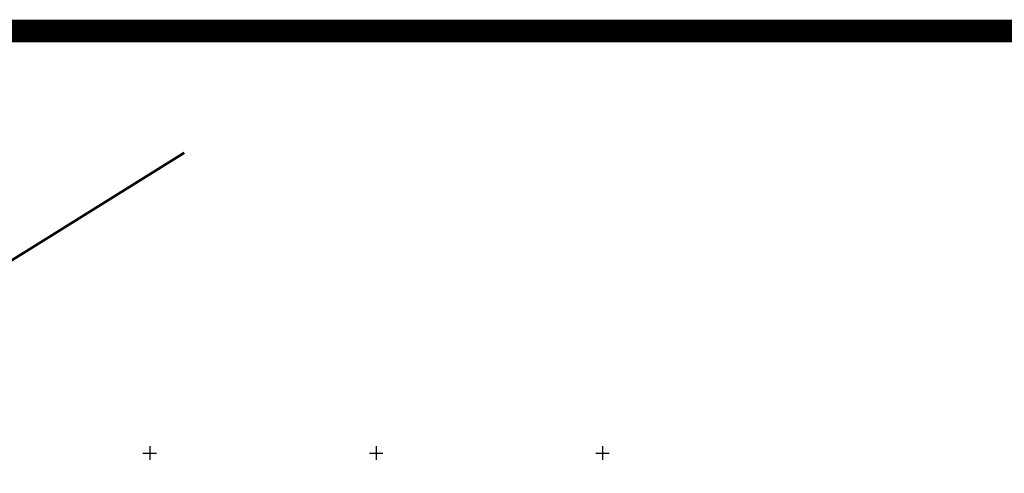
# Model space of a CAD drawing. Header units: millimetres. Extents: x 767170 to 66149698, y -983507 to 2493658.
# Tile 459 of 656: x 4738358 to 4955828, y -414214 to -313890. Entities that reach past the tile are written whole.
import ezdxf

# ---------------------------------------------------------------- set-up
doc = ezdxf.new("R2010")
doc.units = ezdxf.units.MM
doc.layers.add('(001) Сетка', color=92, linetype='Continuous')

# ---------------------------------------------------------------- blocks, each defined once
blk = doc.blocks.new('Setka')
at = {"layer": '(001) Сетка'}
for p, q in [((-1.5, 0), (1.5, 0)), ((0, 1.5), (0, -1.5))]:
    blk.add_line(p, q, dxfattribs=at)
blk = doc.blocks.new('A$C05d28b1e')
at = {"layer": '(001) Сетка', "xscale": 1000, "yscale": 1000, "zscale": 1000}
for p in [(34335, 187831), (84335, 187831), (134335, 187831)]:
    blk.add_blockref('Setka', p, dxfattribs=at)

msp = doc.modelspace()

# ---------------------------------------------------------------- linework, layer by layer
at = {"color": 5, "const_width": 5000}
msp.add_lwpolyline([(769670.35, -316390.45), (6017589.4, -316390.45), (6017589.4, -981006.92), (769670.35, -981006.92)], close=True, dxfattribs=at)
at = {"color": 3, "lineweight": 60}
msp.add_lwpolyline([(4678959.86, -364345.08), (4698174.59, -391017.41), (4774677.66, -343362.85)], dxfattribs=at)

# ---------------------------------------------------------------- next in the draw order: block references
at = {"color": 5, "lineweight": 50}
msp.add_blockref('A$C05d28b1e', (4732748.06, -597565.05), dxfattribs=at)

doc.saveas('drawing.dxf')
